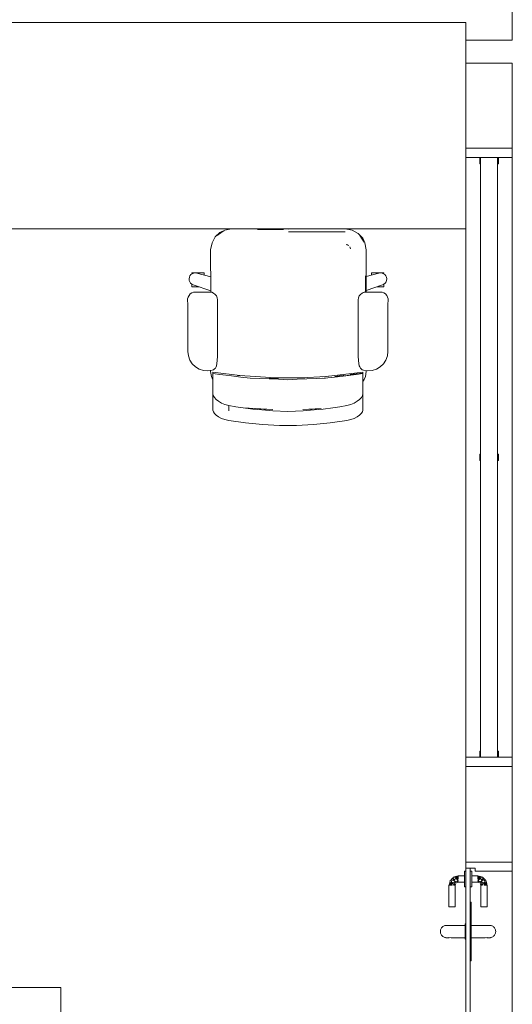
# Model space of a CAD drawing. Header units: millimetres. Extents: x 321 to 585, y -277 to 9.
# Tile 519 of 656: x 337.69 to 340.88, y -108.1 to -101.73. Entities that reach past the tile are written whole.
import ezdxf

# ---------------------------------------------------------------- set-up
doc = ezdxf.new("R2010")
doc.units = ezdxf.units.MM
doc.header["$MEASUREMENT"] = 0
for name, color, linetype, lineweight in [('IFC-Elemento de mobília-Contorno', 152, 'Continuous', 5), ('IFC-Janela-Contorno', 142, 'Continuous', 5), ('IFC-Laje-Contorno', 134, 'Continuous', 5), ('IFC-Porta-Contorno', 142, 'Continuous', 5), ('IFC-Viga-Contorno', 66, 'Continuous', 5)]:
    doc.layers.add(name, color=color, linetype=linetype, lineweight=lineweight)

msp = doc.modelspace()

# ---------------------------------------------------------------- linework, layer by layer
at = {"layer": 'IFC-Elemento de mobília-Contorno', "color": 7, "lineweight": 5}
for p, q in [((338.9334, -103.1736), (338.9539, -103.1346)), ((338.9539, -103.1346), (338.9848, -103.1051)), ((338.9669, -103.1245), (338.9911, -103.1081)), ((338.9848, -103.1051), (339.016, -103.091)), ((338.9911, -103.1081), (339.0096, -103.0959)), ((339.016, -103.091), (339.06, -103.0823)), ((339.06, -103.0823), (339.4283, -103.0836)), ((339.2281, -103.0859), (339.3961, -103.0859)), ((339.381, -103.0834), (339.381, -103.082)), ((339.4283, -103.0836), (339.7966, -103.0823)), ((339.4283, -103.1014), (339.6285, -103.1014)), ((339.4684, -103.082), (339.4684, -103.0834)), ((339.5284, -103.1014), (339.7966, -103.1014)), ((339.7966, -103.0823), (339.8406, -103.091)), ((339.8406, -103.091), (339.8796, -103.1115)), ((339.8796, -103.1115), (339.9091, -103.1424)), ((339.8897, -103.1245), (339.9061, -103.1487)), ((338.9247, -103.2176), (338.9334, -103.1736)), ((339.8032, -103.1835), (339.8163, -103.1889)), ((339.8032, -103.1835), (339.8099, -103.1862)), ((339.8099, -103.1862), (339.8163, -103.1889)), ((339.8253, -103.1979), (339.8307, -103.2109)), ((339.8253, -103.1979), (339.828, -103.2043)), ((339.9061, -103.1487), (339.9183, -103.1672)), ((339.9091, -103.1424), (339.9232, -103.1736)), ((339.9232, -103.1736), (339.9319, -103.2176)), ((338.9247, -103.2176), (338.9256, -103.492)), ((339.828, -103.2043), (339.8307, -103.2109)), ((339.931, -103.491), (339.9319, -103.2176)), ((338.7867, -103.3954), (338.7908, -103.3862)), ((338.7908, -103.3862), (338.7972, -103.3784)), ((338.7972, -103.3784), (338.8053, -103.3724)), ((338.8037, -103.3674), (338.8037, -103.3659)), ((338.8037, -103.3659), (338.883, -103.3659)), ((338.8037, -103.372), (338.8037, -103.3674)), ((338.8037, -103.3736), (338.8037, -103.372)), ((338.8053, -103.3724), (338.8147, -103.3687)), ((338.8147, -103.3687), (338.8247, -103.3675)), ((338.8247, -103.3675), (338.8347, -103.3689)), ((338.8347, -103.3689), (338.9253, -103.3934)), ((338.883, -103.3674), (338.883, -103.3659)), ((338.883, -103.372), (338.883, -103.3674)), ((338.883, -103.3793), (338.883, -103.372)), ((338.883, -103.3819), (338.883, -103.3793)), ((339.9283, -103.4914), (339.9283, -103.3857)), ((339.9314, -103.3914), (340.0147, -103.3689)), ((339.9664, -103.3659), (340.0457, -103.3659)), ((339.9664, -103.3674), (339.9664, -103.3659)), ((339.9664, -103.372), (339.9664, -103.3674)), ((339.9664, -103.3793), (339.9664, -103.372)), ((339.9664, -103.3819), (339.9664, -103.3793)), ((340.0147, -103.3689), (340.0247, -103.3675)), ((340.0247, -103.3675), (340.0347, -103.3687)), ((340.0347, -103.3687), (340.0441, -103.3724)), ((340.0441, -103.3724), (340.0523, -103.3784)), ((340.0457, -103.3674), (340.0457, -103.3659)), ((340.0457, -103.372), (340.0457, -103.3674)), ((340.0457, -103.3736), (340.0457, -103.372)), ((340.0523, -103.3784), (340.0586, -103.3862)), ((340.0586, -103.3862), (340.0628, -103.3954)), ((338.7849, -103.4053), (338.7867, -103.3954)), ((338.7849, -103.4053), (338.7858, -103.4154)), ((338.7858, -103.4154), (338.7892, -103.4249)), ((338.7892, -103.4249), (338.7948, -103.4332)), ((338.7948, -103.4332), (338.8024, -103.4399)), ((338.8024, -103.4399), (338.8114, -103.4444)), ((338.8037, -103.4442), (338.8037, -103.4405)), ((338.8037, -103.4514), (338.8037, -103.4442)), ((338.8037, -103.456), (338.8037, -103.4514)), ((338.8114, -103.4444), (338.9255, -103.484)), ((339.9311, -103.4815), (340.038, -103.4444)), ((340.038, -103.4444), (340.047, -103.4399)), ((340.0457, -103.4442), (340.0457, -103.4405)), ((340.0457, -103.4514), (340.0457, -103.4442)), ((340.0457, -103.456), (340.0457, -103.4514)), ((340.047, -103.4399), (340.0546, -103.4332)), ((340.0546, -103.4332), (340.0603, -103.4249)), ((340.0603, -103.4249), (340.0637, -103.4154)), ((340.0628, -103.3954), (340.0645, -103.4053)), ((340.0637, -103.4154), (340.0645, -103.4053)), ((338.7787, -103.5231), (338.7845, -103.5125)), ((338.7845, -103.5125), (338.7926, -103.5035)), ((338.7926, -103.5035), (338.8026, -103.4967)), ((338.8026, -103.4967), (338.8139, -103.4925)), ((338.8037, -103.4576), (338.8037, -103.456)), ((338.8037, -103.4576), (338.8495, -103.4576)), ((338.8139, -103.4925), (338.8259, -103.491)), ((338.8259, -103.491), (338.9184, -103.491)), ((338.9184, -103.491), (338.9316, -103.4928)), ((338.9316, -103.4928), (338.9438, -103.4978)), ((338.9438, -103.4978), (338.9544, -103.5059)), ((338.9544, -103.5059), (338.9624, -103.5164)), ((338.9624, -103.5164), (338.9675, -103.5287)), ((339.8819, -103.5287), (339.887, -103.5164)), ((339.887, -103.5164), (339.8951, -103.5059)), ((339.8951, -103.5059), (339.9056, -103.4978)), ((339.9056, -103.4978), (339.9179, -103.4928)), ((339.9128, -103.4949), (339.9128, -103.4916)), ((339.9179, -103.4928), (339.931, -103.491)), ((339.931, -103.491), (340.0235, -103.491)), ((339.9999, -103.4576), (340.0457, -103.4576)), ((340.0235, -103.491), (340.0355, -103.4925)), ((340.0355, -103.4925), (340.0469, -103.4967)), ((340.0457, -103.4576), (340.0457, -103.456)), ((340.0469, -103.4967), (340.0569, -103.5035)), ((340.0569, -103.5035), (340.065, -103.5125)), ((340.065, -103.5125), (340.0707, -103.5231)), ((338.7754, -103.5469), (338.7756, -103.5348)), ((338.7754, -103.5469), (338.7767, -103.5645)), ((338.7756, -103.5348), (338.7787, -103.5231)), ((338.7767, -103.5645), (338.7772, -103.5822)), ((338.7772, -103.8753), (338.7772, -103.5822)), ((338.9675, -103.5287), (338.9692, -103.5418)), ((338.9692, -103.904), (338.9692, -103.5418)), ((339.8802, -103.5418), (339.8819, -103.5287)), ((339.8802, -103.904), (339.8802, -103.5418)), ((340.0707, -103.5231), (340.0738, -103.5348)), ((340.0723, -103.5822), (340.0727, -103.5645)), ((340.0723, -103.8753), (340.0723, -103.5822)), ((340.0727, -103.5645), (340.0741, -103.5469)), ((340.0738, -103.5348), (340.0741, -103.5469)), ((338.7772, -103.8753), (338.7804, -103.9038)), ((340.069, -103.9038), (340.0723, -103.8753)), ((338.7804, -103.9038), (338.7901, -103.9308)), ((338.7901, -103.9308), (338.8057, -103.9549)), ((338.8057, -103.9549), (338.8263, -103.9748)), ((338.9624, -103.9676), (338.9675, -103.936)), ((338.9675, -103.936), (338.9692, -103.904)), ((339.8802, -103.904), (339.8819, -103.936)), ((339.8819, -103.936), (339.8871, -103.9676)), ((340.0232, -103.9748), (340.0438, -103.9549)), ((340.0438, -103.9549), (340.0593, -103.9308)), ((340.0593, -103.9308), (340.069, -103.9038)), ((338.8263, -103.9748), (338.8509, -103.9895)), ((338.8509, -103.9895), (338.8782, -103.9982)), ((338.8782, -103.9982), (338.9068, -104.0005)), ((338.9068, -104.0005), (338.9351, -103.9962)), ((338.9247, -104.005), (338.9247, -103.9978)), ((338.9247, -104.005), (338.9299, -104.0377)), ((338.9351, -103.9962), (338.9428, -103.9932)), ((338.9395, -104.0088), (339.1134, -104.0319)), ((338.9395, -104.0102), (338.9395, -104.0088)), ((338.9395, -104.0149), (338.9395, -104.0102)), ((338.9395, -104.0183), (338.9395, -104.0149)), ((338.9395, -104.0187), (338.9395, -104.0183)), ((338.9395, -104.0187), (338.9835, -104.0246)), ((338.9395, -104.0193), (338.9395, -104.0187)), ((338.9395, -104.0204), (338.9395, -104.0193)), ((338.9395, -104.0273), (338.9395, -104.0204)), ((338.9395, -104.04), (338.9395, -104.0273)), ((338.9428, -103.9932), (338.9497, -103.9886)), ((338.9497, -103.9886), (338.9555, -103.9826)), ((338.9555, -103.9826), (338.9597, -103.9755)), ((338.9597, -103.9755), (338.9624, -103.9676)), ((338.9835, -104.0246), (339.022, -104.0292)), ((339.6737, -104.0377), (339.9099, -104.0088)), ((339.7835, -104.0344), (339.866, -104.0246)), ((339.822, -104.0298), (339.866, -104.0246)), ((339.8275, -104.0248), (339.9099, -104.0149)), ((339.8275, -104.0248), (339.866, -104.0202)), ((339.866, -104.0202), (339.9099, -104.0149)), ((339.866, -104.0246), (339.9099, -104.0188)), ((339.8871, -103.9676), (339.8897, -103.9755)), ((339.8897, -103.9755), (339.894, -103.9826)), ((339.894, -103.9826), (339.8997, -103.9886)), ((339.8997, -103.9886), (339.9066, -103.9932)), ((339.9066, -103.9932), (339.9143, -103.9962)), ((339.9099, -104.0102), (339.9099, -104.0088)), ((339.9099, -104.0149), (339.9099, -104.0102)), ((339.9099, -104.0183), (339.9099, -104.0149)), ((339.9099, -104.0188), (339.9099, -104.0183)), ((339.9099, -104.0193), (339.9099, -104.0188)), ((339.9099, -104.0204), (339.9099, -104.0193)), ((339.9099, -104.0273), (339.9099, -104.0204)), ((339.9099, -104.04), (339.9099, -104.0273)), ((339.9143, -103.9962), (339.9427, -104.0005)), ((339.9267, -104.0377), (339.9319, -104.005)), ((339.9319, -103.9989), (339.9319, -104.005)), ((339.9427, -104.0005), (339.9713, -103.9982)), ((339.9713, -103.9982), (339.9986, -103.9895)), ((339.9986, -103.9895), (340.0232, -103.9748)), ((338.9299, -104.0377), (338.9395, -104.0584)), ((338.9395, -104.0585), (338.9395, -104.04)), ((338.9395, -104.0827), (338.9395, -104.0585)), ((338.9395, -104.1124), (338.9395, -104.0827)), ((339.022, -104.0292), (339.0604, -104.0338)), ((339.0604, -104.0338), (339.1209, -104.041)), ((339.0988, -104.03), (339.1305, -104.033)), ((339.1134, -104.0319), (339.347, -104.047)), ((339.1209, -104.041), (339.1814, -104.0482)), ((339.1814, -104.0482), (339.2422, -104.0507)), ((339.2422, -104.0507), (339.303, -104.0531)), ((339.303, -104.0488), (339.3639, -104.0512)), ((339.303, -104.0531), (339.3639, -104.0555)), ((339.347, -104.047), (339.5105, -104.0467)), ((339.3639, -104.0555), (339.4247, -104.0579)), ((339.4247, -104.0579), (339.4856, -104.0555)), ((339.4856, -104.0555), (339.5464, -104.0531)), ((339.5046, -104.0467), (339.5353, -104.0453)), ((339.5105, -104.0467), (339.6737, -104.0377)), ((339.5464, -104.0531), (339.6072, -104.0507)), ((339.6072, -104.0507), (339.6681, -104.0482)), ((339.6501, -104.039), (339.6884, -104.0359)), ((339.6593, -104.0486), (339.7066, -104.0436)), ((339.7066, -104.0436), (339.7451, -104.039)), ((339.7285, -104.0367), (339.789, -104.0294)), ((339.7451, -104.039), (339.7835, -104.0344)), ((339.7835, -104.0344), (339.822, -104.0298)), ((339.9099, -104.0585), (339.9099, -104.04)), ((339.9099, -104.0696), (339.9189, -104.0568)), ((339.9099, -104.0827), (339.9099, -104.0585)), ((339.9099, -104.1124), (339.9099, -104.0827)), ((339.9189, -104.0568), (339.9267, -104.0377)), ((338.9395, -104.1475), (338.9395, -104.1124)), ((338.9395, -104.1475), (338.9419, -104.1597)), ((338.9395, -104.2555), (338.9395, -104.1475)), ((339.9075, -104.1597), (339.9099, -104.1475)), ((339.9099, -104.1475), (339.9099, -104.1124)), ((339.9099, -104.2555), (339.9099, -104.1475)), ((338.9419, -104.1597), (338.9489, -104.1725)), ((338.9489, -104.1725), (338.9602, -104.1854)), ((338.9602, -104.1854), (338.9755, -104.1978)), ((338.9755, -104.1978), (338.9946, -104.2091)), ((338.9946, -104.2091), (339.017, -104.2184)), ((339.017, -104.2184), (339.0421, -104.2249)), ((339.8073, -104.2249), (339.8324, -104.2184)), ((339.8324, -104.2184), (339.8548, -104.2091)), ((339.8548, -104.2091), (339.8739, -104.1978)), ((339.8739, -104.1978), (339.8892, -104.1854)), ((339.8892, -104.1854), (339.9005, -104.1725)), ((339.9005, -104.1725), (339.9075, -104.1597)), ((338.9395, -104.2555), (338.942, -104.2658)), ((338.942, -104.2658), (338.9491, -104.2768)), ((338.9491, -104.2768), (338.9606, -104.2878)), ((339.0421, -104.2249), (339.088, -104.2328)), ((339.0421, -104.2603), (339.0421, -104.2249)), ((339.088, -104.2328), (339.1341, -104.2397)), ((339.1341, -104.2397), (339.2102, -104.2442)), ((339.1341, -104.2397), (339.1981, -104.2478)), ((339.1341, -104.2397), (339.3281, -104.2512)), ((339.1981, -104.2478), (339.2307, -104.2519)), ((339.2102, -104.2442), (339.2692, -104.2477)), ((339.2307, -104.2519), (339.2793, -104.2562)), ((339.2692, -104.2477), (339.3281, -104.2512)), ((339.2793, -104.2562), (339.3278, -104.2605)), ((339.3278, -104.2605), (339.4253, -104.2638)), ((339.4253, -104.2638), (339.5228, -104.2605)), ((339.5225, -104.2512), (339.6405, -104.2441)), ((339.5225, -104.2512), (339.5815, -104.2477)), ((339.5228, -104.2605), (339.5714, -104.2561)), ((339.5714, -104.2561), (339.6199, -104.2518)), ((339.5815, -104.2477), (339.6405, -104.2441)), ((339.6199, -104.2518), (339.6526, -104.2477)), ((339.6526, -104.2477), (339.7165, -104.2396)), ((339.7165, -104.2396), (339.762, -104.2327)), ((339.762, -104.2327), (339.8073, -104.2249)), ((339.8889, -104.2878), (339.9003, -104.2767)), ((339.9003, -104.2767), (339.9075, -104.2658)), ((339.9075, -104.2658), (339.9099, -104.2555)), ((338.9606, -104.2878), (338.9761, -104.2985)), ((338.9761, -104.2985), (338.9952, -104.3082)), ((338.9952, -104.3082), (339.0175, -104.3163)), ((339.0175, -104.3163), (339.0421, -104.322)), ((339.0421, -104.322), (339.1505, -104.3377)), ((339.1505, -104.3377), (339.2599, -104.3483)), ((339.5896, -104.3483), (339.6989, -104.3378)), ((339.6989, -104.3378), (339.8073, -104.322)), ((339.8073, -104.322), (339.8319, -104.3163)), ((339.8319, -104.3163), (339.8542, -104.3082)), ((339.8542, -104.3082), (339.8734, -104.2985)), ((339.8734, -104.2985), (339.8889, -104.2878)), ((339.2599, -104.3483), (339.3697, -104.3537)), ((339.3697, -104.3537), (339.4797, -104.3537)), ((339.4797, -104.3537), (339.5896, -104.3483))]:
    msp.add_line(p, q, dxfattribs=at)
at = {"layer": 'IFC-Janela-Contorno', "color": 7, "lineweight": 5}
for p, q in [((340.578, -102.5688), (340.578, -102.5608)), ((340.578, -102.5608), (340.6173, -102.5608)), ((340.6173, -102.5608), (340.878, -102.5608)), ((340.878, -102.5688), (340.878, -102.5608)), ((340.578, -102.6208), (340.578, -102.5688)), ((340.578, -102.6208), (340.8452, -102.6208)), ((340.668, -102.6245), (340.668, -102.6208)), ((340.668, -102.6608), (340.668, -102.6245)), ((340.673, -106.5008), (340.673, -102.6208)), ((340.673, -102.6208), (340.783, -102.6208)), ((340.783, -106.5008), (340.783, -102.6208)), ((340.788, -102.657), (340.788, -102.6208)), ((340.8452, -102.6208), (340.878, -102.6208)), ((340.878, -102.6208), (340.878, -102.5688)), ((340.668, -102.6608), (340.673, -102.6608)), ((340.783, -102.6608), (340.788, -102.6608)), ((340.788, -102.6608), (340.788, -102.657)), ((340.668, -104.5408), (340.673, -104.5408)), ((340.668, -104.5445), (340.668, -104.5408)), ((340.668, -104.5808), (340.668, -104.5445)), ((340.668, -104.5808), (340.673, -104.5808)), ((340.783, -104.5408), (340.788, -104.5408)), ((340.783, -104.5808), (340.788, -104.5808)), ((340.788, -104.577), (340.788, -104.5408)), ((340.788, -104.5808), (340.788, -104.577)), ((340.578, -106.5527), (340.578, -106.5008)), ((340.578, -106.5008), (340.6109, -106.5008)), ((340.6109, -106.5008), (340.878, -106.5008)), ((340.668, -106.4608), (340.673, -106.4608)), ((340.668, -106.4645), (340.668, -106.4608)), ((340.668, -106.5008), (340.668, -106.4645)), ((340.673, -106.5008), (340.783, -106.5008)), ((340.783, -106.4608), (340.788, -106.4608)), ((340.788, -106.497), (340.788, -106.4608)), ((340.788, -106.5008), (340.788, -106.497)), ((340.878, -106.5527), (340.878, -106.5008)), ((340.578, -106.5608), (340.578, -106.5527)), ((340.578, -106.5608), (340.8388, -106.5608)), ((340.8388, -106.5608), (340.878, -106.5608)), ((340.878, -106.5608), (340.878, -106.5527))]:
    msp.add_line(p, q, dxfattribs=at)
at = {"layer": 'IFC-Laje-Contorno', "color": 7, "lineweight": 5}
for p, q in [((340.878, -101.8607), (340.878, -100.9086)), ((333.6582, -101.747), (340.578, -101.747)), ((340.578, -102.5608), (340.578, -101.747)), ((340.578, -101.8607), (340.878, -101.8607)), ((340.578, -103.082), (340.578, -102.6208)), ((333.6582, -103.082), (340.5781, -103.082)), ((332.3536, -107.9909), (337.9536, -107.9909)), ((337.9536, -109.3182), (337.9536, -107.9909))]:
    msp.add_line(p, q, dxfattribs=at)
at = {"layer": 'IFC-Porta-Contorno', "color": 7, "lineweight": 5}
for p, q in [((340.578, -107.1786), (340.8575, -107.1786)), ((340.578, -107.2162), (340.578, -107.1786)), ((340.8575, -107.1786), (340.878, -107.1786)), ((340.878, -107.2353), (340.878, -107.1786)), ((340.4925, -107.2821), (340.498, -107.2766)), ((340.498, -107.2766), (340.5111, -107.2731)), ((340.498, -107.2766), (340.5114, -107.282)), ((340.5111, -107.2731), (340.5195, -107.2708)), ((340.5111, -107.2731), (340.528, -107.2886)), ((340.5111, -107.2731), (340.528, -107.2786)), ((340.5195, -107.2708), (340.5238, -107.2697)), ((340.5195, -107.2708), (340.528, -107.2786)), ((340.5238, -107.2697), (340.528, -107.2686)), ((340.528, -107.2686), (340.568, -107.2686)), ((340.528, -107.2744), (340.528, -107.2712)), ((340.528, -107.2786), (340.528, -107.2744)), ((340.568, -107.2386), (340.578, -107.2386)), ((340.568, -107.2403), (340.568, -107.2386)), ((340.568, -107.2453), (340.568, -107.2403)), ((340.568, -107.2532), (340.568, -107.2453)), ((340.568, -107.2636), (340.568, -107.2532)), ((340.568, -107.2756), (340.568, -107.2636)), ((340.568, -107.2886), (340.568, -107.2756)), ((340.578, -107.2186), (340.578, -107.2162)), ((340.578, -107.2186), (340.5816, -107.2186)), ((340.578, -108.836), (340.578, -107.2186)), ((340.5796, -107.2186), (340.605, -107.2186)), ((340.5816, -107.2186), (340.638, -107.2186)), ((340.605, -108.836), (340.605, -107.2186)), ((340.605, -107.2386), (340.615, -107.2386)), ((340.615, -107.2403), (340.615, -107.2386)), ((340.615, -107.2453), (340.615, -107.2403)), ((340.615, -107.2532), (340.615, -107.2453)), ((340.615, -107.2636), (340.615, -107.2532)), ((340.615, -107.2756), (340.615, -107.2636)), ((340.615, -107.2686), (340.655, -107.2686)), ((340.615, -107.2786), (340.615, -107.2744)), ((340.615, -107.2886), (340.615, -107.2756)), ((340.638, -107.2375), (340.638, -107.2186)), ((340.638, -107.2386), (340.638, -107.2375)), ((340.638, -107.2386), (340.6513, -107.2386)), ((340.6513, -107.2386), (340.8781, -107.2386)), ((340.655, -107.2686), (340.6592, -107.2697)), ((340.655, -107.2786), (340.6635, -107.2708)), ((340.655, -107.2744), (340.655, -107.2712)), ((340.655, -107.2886), (340.672, -107.2731)), ((340.655, -107.2786), (340.672, -107.2731)), ((340.655, -107.2786), (340.655, -107.2744)), ((340.6592, -107.2697), (340.6635, -107.2708)), ((340.6635, -107.2708), (340.672, -107.2731)), ((340.6716, -107.282), (340.685, -107.2766)), ((340.672, -107.2731), (340.685, -107.2766)), ((340.685, -107.2766), (340.6905, -107.2821)), ((340.878, -107.2386), (340.878, -107.2353)), ((340.468, -107.3286), (340.4692, -107.3243)), ((340.468, -107.4686), (340.468, -107.3286)), ((340.4692, -107.3243), (340.4703, -107.3201)), ((340.4703, -107.3201), (340.4726, -107.3116)), ((340.4703, -107.3201), (340.478, -107.3286)), ((340.4707, -107.3286), (340.4739, -107.3286)), ((340.4726, -107.3116), (340.4761, -107.2986)), ((340.4726, -107.3116), (340.478, -107.3286)), ((340.4726, -107.3116), (340.488, -107.3286)), ((340.4739, -107.3286), (340.478, -107.3286)), ((340.4761, -107.2986), (340.4816, -107.2931)), ((340.478, -107.3286), (340.4829, -107.3286)), ((340.4814, -107.3119), (340.4861, -107.2977)), ((340.4814, -107.3119), (340.499, -107.31)), ((340.4814, -107.3119), (340.5054, -107.3286)), ((340.4814, -107.3119), (340.488, -107.3286)), ((340.4816, -107.2931), (340.4871, -107.2876)), ((340.4829, -107.3286), (340.488, -107.3286)), ((340.4861, -107.2977), (340.494, -107.2933)), ((340.4871, -107.2876), (340.4925, -107.2821)), ((340.4925, -107.2821), (340.494, -107.2933)), ((340.4925, -107.2821), (340.5069, -107.2934)), ((340.494, -107.2933), (340.5069, -107.2934)), ((340.494, -107.2933), (340.5099, -107.3066)), ((340.498, -107.3286), (340.5022, -107.3286)), ((340.499, -107.31), (340.5099, -107.3066)), ((340.499, -107.31), (340.5054, -107.3286)), ((340.499, -107.31), (340.508, -107.3286)), ((340.499, -107.31), (340.5139, -107.3144)), ((340.5022, -107.3286), (340.5054, -107.3286)), ((340.5069, -107.2934), (340.5114, -107.282)), ((340.508, -107.3286), (340.511, -107.3215)), ((340.508, -107.4686), (340.508, -107.3286)), ((340.5099, -107.3066), (340.5184, -107.3048)), ((340.511, -107.3215), (340.5139, -107.3144)), ((340.5114, -107.282), (340.528, -107.3027)), ((340.5114, -107.282), (340.528, -107.2886)), ((340.5139, -107.3144), (340.521, -107.3115)), ((340.5184, -107.3048), (340.528, -107.3027)), ((340.5184, -107.3048), (340.528, -107.3086)), ((340.521, -107.3115), (340.528, -107.3086)), ((340.528, -107.2834), (340.528, -107.2786)), ((340.528, -107.2886), (340.528, -107.2834)), ((340.528, -107.3027), (340.528, -107.2986)), ((340.528, -107.3086), (340.568, -107.3086)), ((340.568, -107.3015), (340.568, -107.2886)), ((340.568, -107.3136), (340.568, -107.3015)), ((340.568, -107.3239), (340.568, -107.3136)), ((340.568, -107.3319), (340.568, -107.3239)), ((340.568, -107.3369), (340.568, -107.3319)), ((340.568, -107.3386), (340.568, -107.3369)), ((340.568, -107.3386), (340.578, -107.3386)), ((340.605, -107.3386), (340.615, -107.3386)), ((340.615, -107.3015), (340.615, -107.2886)), ((340.615, -107.3027), (340.615, -107.2986)), ((340.615, -107.3136), (340.615, -107.3015)), ((340.615, -107.3086), (340.655, -107.3086)), ((340.615, -107.3239), (340.615, -107.3136)), ((340.615, -107.3319), (340.615, -107.3239)), ((340.615, -107.3369), (340.615, -107.3319)), ((340.615, -107.3386), (340.615, -107.3369)), ((340.655, -107.2834), (340.655, -107.2786)), ((340.655, -107.3027), (340.6716, -107.282)), ((340.655, -107.2886), (340.6716, -107.282)), ((340.655, -107.2886), (340.655, -107.2834)), ((340.655, -107.3027), (340.655, -107.2986)), ((340.655, -107.3027), (340.6646, -107.3048)), ((340.655, -107.3086), (340.6646, -107.3048)), ((340.655, -107.3086), (340.662, -107.3115)), ((340.662, -107.3115), (340.6691, -107.3144)), ((340.6646, -107.3048), (340.6731, -107.3066)), ((340.6691, -107.3144), (340.684, -107.31)), ((340.6691, -107.3144), (340.672, -107.3215)), ((340.6716, -107.282), (340.6761, -107.2934)), ((340.672, -107.3215), (340.675, -107.3286)), ((340.6731, -107.3066), (340.689, -107.2933)), ((340.6731, -107.3066), (340.684, -107.31)), ((340.675, -107.3286), (340.684, -107.31)), ((340.675, -107.4686), (340.675, -107.3286)), ((340.6761, -107.2934), (340.6905, -107.2821)), ((340.6761, -107.2934), (340.689, -107.2933)), ((340.6777, -107.3286), (340.684, -107.31)), ((340.6777, -107.3286), (340.7016, -107.3119)), ((340.6777, -107.3286), (340.6808, -107.3286)), ((340.6808, -107.3286), (340.685, -107.3286)), ((340.684, -107.31), (340.7016, -107.3119)), ((340.689, -107.2933), (340.6905, -107.2821)), ((340.689, -107.2933), (340.6969, -107.2977)), ((340.6905, -107.2821), (340.696, -107.2876)), ((340.695, -107.3286), (340.7104, -107.3116)), ((340.695, -107.3286), (340.7016, -107.3119)), ((340.695, -107.3286), (340.7001, -107.3286)), ((340.696, -107.2876), (340.7069, -107.2986)), ((340.6969, -107.2977), (340.7016, -107.3119)), ((340.7001, -107.3286), (340.705, -107.3286)), ((340.705, -107.3286), (340.7104, -107.3116)), ((340.705, -107.3286), (340.7127, -107.3201)), ((340.705, -107.3286), (340.7091, -107.3286)), ((340.7069, -107.2986), (340.7104, -107.3116)), ((340.7091, -107.3286), (340.7123, -107.3286)), ((340.7104, -107.3116), (340.7127, -107.3201)), ((340.7127, -107.3201), (340.7138, -107.3243)), ((340.7138, -107.3243), (340.715, -107.3286)), ((340.715, -107.4686), (340.715, -107.3286)), ((340.468, -107.4686), (340.4687, -107.4686)), ((340.4687, -107.4686), (340.4707, -107.4686)), ((340.4707, -107.4686), (340.4739, -107.4686)), ((340.4739, -107.4686), (340.478, -107.4686)), ((340.478, -107.4686), (340.4829, -107.4686)), ((340.4829, -107.4686), (340.488, -107.4686)), ((340.488, -107.4686), (340.4932, -107.4686)), ((340.4932, -107.4686), (340.498, -107.4686)), ((340.498, -107.4686), (340.5022, -107.4686)), ((340.5022, -107.4686), (340.5054, -107.4686)), ((340.5054, -107.4686), (340.5074, -107.4686)), ((340.5074, -107.4686), (340.508, -107.4686)), ((340.605, -107.4386), (340.6062, -107.4386)), ((340.6062, -107.4386), (340.611, -107.4386)), ((340.611, -107.7398), (340.611, -107.4386)), ((340.675, -107.4686), (340.6757, -107.4686)), ((340.6757, -107.4686), (340.6777, -107.4686)), ((340.6777, -107.4686), (340.6808, -107.4686)), ((340.6808, -107.4686), (340.685, -107.4686)), ((340.685, -107.4686), (340.6898, -107.4686)), ((340.6898, -107.4686), (340.695, -107.4686)), ((340.695, -107.4686), (340.7001, -107.4686)), ((340.7001, -107.4686), (340.705, -107.4686)), ((340.705, -107.4686), (340.7091, -107.4686)), ((340.7091, -107.4686), (340.7123, -107.4686)), ((340.7123, -107.4686), (340.7143, -107.4686)), ((340.7143, -107.4686), (340.715, -107.4686)), ((340.4277, -107.5968), (340.432, -107.5939)), ((340.432, -107.5939), (340.4367, -107.5916)), ((340.432, -107.5939), (340.4357, -107.5924)), ((340.4357, -107.5924), (340.4417, -107.5899)), ((340.4367, -107.5916), (340.4417, -107.5899)), ((340.4417, -107.5899), (340.4468, -107.5889)), ((340.4468, -107.5889), (340.452, -107.5886)), ((340.452, -107.5886), (340.4561, -107.5886)), ((340.4561, -107.5886), (340.4585, -107.5886)), ((340.4585, -107.5886), (340.4671, -107.5887)), ((340.4671, -107.5887), (340.4834, -107.5886)), ((340.4834, -107.5886), (340.4988, -107.5886)), ((340.4988, -107.5886), (340.512, -107.5886)), ((340.512, -107.5886), (340.572, -107.5886)), ((340.572, -107.5786), (340.578, -107.5786)), ((340.572, -107.5803), (340.572, -107.5786)), ((340.572, -107.5853), (340.572, -107.5803)), ((340.572, -107.5932), (340.572, -107.5853)), ((340.572, -107.6036), (340.572, -107.5932)), ((340.611, -107.5886), (340.671, -107.5886)), ((340.671, -107.5886), (340.6842, -107.5886)), ((340.6842, -107.5886), (340.6996, -107.5886)), ((340.6996, -107.5886), (340.7159, -107.5887)), ((340.7159, -107.5887), (340.7245, -107.5886)), ((340.7245, -107.5886), (340.7269, -107.5886)), ((340.7269, -107.5886), (340.731, -107.5886)), ((340.731, -107.5886), (340.7362, -107.5889)), ((340.7362, -107.5889), (340.7413, -107.5899)), ((340.7413, -107.5899), (340.7463, -107.5916)), ((340.7413, -107.5899), (340.7473, -107.5924)), ((340.7463, -107.5916), (340.751, -107.5939)), ((340.7473, -107.5924), (340.751, -107.5939)), ((340.751, -107.5939), (340.7553, -107.5968)), ((340.412, -107.6286), (340.4128, -107.6208)), ((340.412, -107.6286), (340.4128, -107.6364)), ((340.4128, -107.6208), (340.4134, -107.6182)), ((340.4128, -107.6364), (340.4134, -107.6389)), ((340.4134, -107.6182), (340.4151, -107.6133)), ((340.4134, -107.6389), (340.4151, -107.6439)), ((340.4151, -107.6133), (340.4174, -107.6086)), ((340.4151, -107.6439), (340.4174, -107.6486)), ((340.4174, -107.6086), (340.4203, -107.6042)), ((340.4174, -107.6486), (340.4203, -107.6529)), ((340.4203, -107.6042), (340.4238, -107.6003)), ((340.4203, -107.6529), (340.4238, -107.6569)), ((340.4238, -107.6003), (340.4277, -107.5968)), ((340.4238, -107.6569), (340.4277, -107.6603)), ((340.572, -107.6156), (340.572, -107.6036)), ((340.572, -107.6286), (340.572, -107.6156)), ((340.572, -107.6415), (340.572, -107.6286)), ((340.572, -107.6536), (340.572, -107.6415)), ((340.572, -107.6639), (340.572, -107.6536)), ((340.7553, -107.5968), (340.7593, -107.6003)), ((340.7553, -107.6603), (340.7593, -107.6569)), ((340.7593, -107.6003), (340.7627, -107.6042)), ((340.7593, -107.6569), (340.7627, -107.6529)), ((340.7627, -107.6042), (340.7656, -107.6086)), ((340.7627, -107.6529), (340.7656, -107.6486)), ((340.7656, -107.6086), (340.7679, -107.6133)), ((340.7656, -107.6486), (340.7679, -107.6439)), ((340.7679, -107.6133), (340.7696, -107.6182)), ((340.7679, -107.6439), (340.7696, -107.6389)), ((340.7696, -107.6182), (340.7702, -107.6208)), ((340.7696, -107.6389), (340.7702, -107.6364)), ((340.7702, -107.6208), (340.771, -107.6286)), ((340.7702, -107.6364), (340.771, -107.6286)), ((340.4277, -107.6603), (340.432, -107.6632)), ((340.432, -107.6632), (340.4367, -107.6655)), ((340.4367, -107.6655), (340.4417, -107.6672)), ((340.4417, -107.6672), (340.4468, -107.6682)), ((340.4417, -107.6672), (340.4456, -107.6678)), ((340.4456, -107.6678), (340.452, -107.6686)), ((340.4468, -107.6682), (340.452, -107.6686)), ((340.452, -107.6686), (340.4562, -107.6685)), ((340.4562, -107.6685), (340.4622, -107.6685)), ((340.4622, -107.6685), (340.4698, -107.6682)), ((340.4629, -107.668), (340.4816, -107.6685)), ((340.4816, -107.6685), (340.4965, -107.6685)), ((340.4965, -107.6685), (340.512, -107.6686)), ((340.512, -107.6686), (340.572, -107.6686)), ((340.572, -107.6719), (340.572, -107.6639)), ((340.572, -107.6769), (340.572, -107.6719)), ((340.572, -107.6786), (340.572, -107.6769)), ((340.572, -107.6786), (340.578, -107.6786)), ((340.611, -107.6686), (340.671, -107.6686)), ((340.671, -107.6686), (340.6865, -107.6685)), ((340.6865, -107.6685), (340.7014, -107.6685)), ((340.7014, -107.6685), (340.7202, -107.668)), ((340.7132, -107.6682), (340.7208, -107.6685)), ((340.7208, -107.6685), (340.7268, -107.6685)), ((340.7268, -107.6685), (340.731, -107.6686)), ((340.731, -107.6686), (340.7374, -107.6678)), ((340.731, -107.6686), (340.7362, -107.6682)), ((340.7362, -107.6682), (340.7413, -107.6672)), ((340.7374, -107.6678), (340.7413, -107.6672)), ((340.7413, -107.6672), (340.7463, -107.6655)), ((340.7463, -107.6655), (340.751, -107.6632)), ((340.751, -107.6632), (340.7553, -107.6603)), ((340.611, -107.8186), (340.611, -107.7398)), ((340.605, -107.8186), (340.6097, -107.8186)), ((340.6097, -107.8186), (340.611, -107.8186))]:
    msp.add_line(p, q, dxfattribs=at)
at = {"layer": 'IFC-Viga-Contorno', "color": 7, "lineweight": 5}
for p, q in [((340.578, -102.0108), (340.5781, -102.0108)), ((340.5781, -102.5608), (340.5781, -102.0108)), ((340.5781, -102.0108), (340.8781, -102.0108)), ((340.8781, -134.7644), (340.8781, -102.0108)), ((340.5781, -106.5008), (340.5781, -102.6208)), ((340.5781, -107.1786), (340.5781, -106.5608))]:
    msp.add_line(p, q, dxfattribs=at)

doc.saveas('drawing.dxf')
